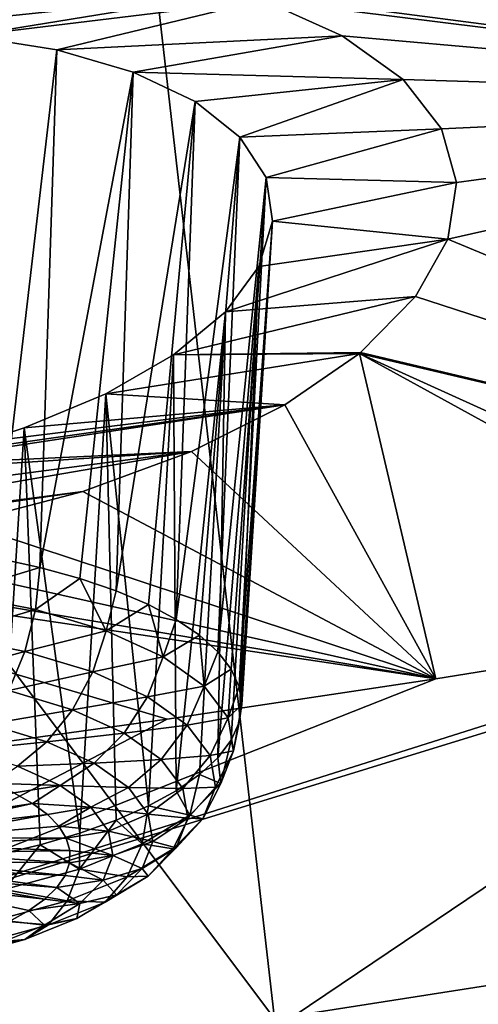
# Model space of a CAD drawing. Header units: metres. Extents: x -90 to 304, y -90 to 74.
# Tile 323 of 570: x 256.94 to 258.28, y 3.08 to 5.96. Entities that reach past the tile are written whole.
import ezdxf

# ---------------------------------------------------------------- set-up
doc = ezdxf.new("R2010")
doc.units = ezdxf.units.M
doc.layers.add('solid_21662050_350', color=7, linetype='CONTINUOUS')

msp = doc.modelspace()

# ---------------------------------------------------------------- linework, layer by layer
at = {"layer": 'solid_21662050_350'}
for points in [[(259.744659, 8.252371, 216.006927), (257.144318, 7.773628, 217.338348), (260.982086, 3.552357, 222.687363)], [(257.144318, 7.773628, 217.338348), (254.443253, 7.363879, 218.478119), (257.687225, 3.037, 224.12056)], [(257.144318, 7.773628, 217.338348), (257.687225, 3.037, 224.12056), (260.982086, 3.552357, 222.687363)], [(254.443253, 7.363879, 218.478119), (254.282822, 2.61114, 225.305161), (257.687225, 3.037, 224.12056)], [(257.579529, 6.037072, 154.755981), (259.457458, 6.968148, 153.292496), (260.00119, 5.721334, 156.009125)], [(257.087769, 6.137646, 154.430511), (255.051102, 5.898379, 154.491577), (256.757568, 6.161837, 154.303894)], [(257.087769, 6.137646, 154.430511), (254.774368, 5.780138, 154.686859), (255.051102, 5.898379, 154.491577)], [(257.38031, 6.088712, 154.601135), (254.774368, 5.780138, 154.686859), (257.087769, 6.137646, 154.430511)], [(255.914764, 5.882438, 154.706741), (254.774368, 5.780138, 154.686859), (257.38031, 6.088712, 154.601135)], [(255.914764, 5.882438, 154.706741), (257.38031, 6.088712, 154.601135), (256.21286, 5.916271, 154.69986)], [(256.21286, 5.916271, 154.69986), (257.38031, 6.088712, 154.601135), (256.508942, 5.925242, 154.746124)], [(256.508942, 5.925242, 154.746124), (257.38031, 6.088712, 154.601135), (257.579529, 6.037072, 154.755981)], [(256.508942, 5.925242, 154.746124), (257.579529, 6.037072, 154.755981), (256.792084, 5.908783, 154.843994)], [(256.792084, 5.908783, 154.843994), (257.579529, 6.037072, 154.755981), (257.652954, 6.01271, 154.824219)], [(256.792084, 5.908783, 154.843994), (257.652954, 6.01271, 154.824219), (257.051453, 5.867152, 154.990067)], [(257.051453, 5.867152, 154.990067), (257.652954, 6.01271, 154.824219), (257.885529, 5.908557, 155.096878)], [(257.652954, 6.01271, 154.824219), (257.579529, 6.037072, 154.755981), (260.00119, 5.721334, 156.009125)], [(257.885529, 5.908557, 155.096878), (257.652954, 6.01271, 154.824219), (260.00119, 5.721334, 156.009125)], [(256.792084, 5.908783, 154.843994), (257.051453, 5.867152, 154.990067), (256.876221, 4.382583, 154.441345)], [(257.274536, 5.802401, 155.176758), (257.051453, 5.867152, 154.990067), (257.885529, 5.908557, 155.096878)], [(257.274536, 5.802401, 155.176758), (257.885529, 5.908557, 155.096878), (258.063019, 5.780924, 155.405396)], [(258.063019, 5.780924, 155.405396), (257.885529, 5.908557, 155.096878), (260.00119, 5.721334, 156.009125)], [(257.051453, 5.867152, 154.990067), (257.001892, 4.355036, 154.518188), (256.876221, 4.382583, 154.441345)], [(257.274536, 5.802401, 155.176758), (257.001892, 4.355036, 154.518188), (257.051453, 5.867152, 154.990067)], [(257.274536, 5.802401, 155.176758), (257.118378, 4.322984, 154.606888), (257.001892, 4.355036, 154.518188)], [(257.274536, 5.802401, 155.176758), (257.224365, 4.286778, 154.706482), (257.118378, 4.322984, 154.606888)], [(257.274536, 5.802401, 155.176758), (257.455139, 5.716536, 155.398041), (257.224365, 4.286778, 154.706482)], [(257.274536, 5.802401, 155.176758), (258.063019, 5.780924, 155.405396), (257.455139, 5.716536, 155.398041)], [(257.455139, 5.716536, 155.398041), (258.063019, 5.780924, 155.405396), (257.586243, 5.612712, 155.645462)], [(257.586243, 5.612712, 155.645462), (258.063019, 5.780924, 155.405396), (258.175018, 5.636968, 155.732208)], [(258.175018, 5.636968, 155.732208), (258.063019, 5.780924, 155.405396), (260.00119, 5.721334, 156.009125)], [(257.455139, 5.716536, 155.398041), (257.318665, 4.246816, 154.815887), (257.224365, 4.286778, 154.706482)], [(257.455139, 5.716536, 155.398041), (257.400299, 4.203535, 154.933899), (257.318665, 4.246816, 154.815887)], [(257.455139, 5.716536, 155.398041), (257.586243, 5.612712, 155.645462), (257.400299, 4.203535, 154.933899)], [(258.21933, 5.479635, 156.070709), (258.175018, 5.636968, 155.732208), (260.00119, 5.721334, 156.009125)], [(258.194214, 5.314373, 156.409393), (260.00119, 5.721334, 156.009125), (260.393219, 4.402154, 158.838959)], [(258.194214, 5.314373, 156.409393), (258.21933, 5.479635, 156.070709), (260.00119, 5.721334, 156.009125)], [(257.586243, 5.612712, 155.645462), (257.468353, 4.157409, 155.059204), (257.400299, 4.203535, 154.933899)], [(257.586243, 5.612712, 155.645462), (257.522064, 4.108943, 155.19046), (257.468353, 4.157409, 155.059204)], [(257.586243, 5.612712, 155.645462), (257.66275, 5.494728, 155.909805), (257.522064, 4.108943, 155.19046)], [(257.586243, 5.612712, 155.645462), (258.175018, 5.636968, 155.732208), (257.66275, 5.494728, 155.909805)], [(257.66275, 5.494728, 155.909805), (258.175018, 5.636968, 155.732208), (258.21933, 5.479635, 156.070709)], [(257.66275, 5.494728, 155.909805), (257.560852, 4.058669, 155.326218), (257.522064, 4.108943, 155.19046)], [(257.66275, 5.494728, 155.909805), (257.58432, 4.007137, 155.464981), (257.560852, 4.058669, 155.326218)], [(257.66275, 5.494728, 155.909805), (257.681488, 5.367017, 156.181122), (257.58432, 4.007137, 155.464981)], [(257.66275, 5.494728, 155.909805), (258.21933, 5.479635, 156.070709), (257.681488, 5.367017, 156.181122)], [(257.681488, 5.367017, 156.181122), (258.21933, 5.479635, 156.070709), (258.194214, 5.314373, 156.409393)], [(257.681488, 5.367017, 156.181122), (257.592163, 3.954912, 155.60524), (257.58432, 4.007137, 155.464981)], [(257.681488, 5.367017, 156.181122), (257.58432, 3.902566, 155.745453), (257.592163, 3.954912, 155.60524)], [(257.681488, 5.367017, 156.181122), (257.641388, 5.23452, 156.449051), (257.58432, 3.902566, 155.745453)], [(257.681488, 5.367017, 156.181122), (258.194214, 5.314373, 156.409393), (257.641388, 5.23452, 156.449051)], [(257.543701, 5.102551, 156.703094), (258.194214, 5.314373, 156.409393), (258.099579, 5.146615, 156.737366)], [(257.641388, 5.23452, 156.449051), (258.194214, 5.314373, 156.409393), (257.543701, 5.102551, 156.703094)], [(258.099579, 5.146615, 156.737366), (258.194214, 5.314373, 156.409393), (260.393219, 4.402154, 158.838959)], [(257.641388, 5.23452, 156.449051), (257.522095, 3.799801, 156.019623), (257.560883, 3.850673, 155.884094)], [(257.641388, 5.23452, 156.449051), (257.543701, 5.102551, 156.703094), (257.522095, 3.799801, 156.019623)], [(257.641388, 5.23452, 156.449051), (257.560883, 3.850673, 155.884094), (257.58432, 3.902566, 155.745453)], [(257.392578, 4.976836, 156.932587), (258.099579, 5.146615, 156.737366), (257.939148, 4.983578, 157.04097)], [(257.543701, 5.102551, 156.703094), (258.099579, 5.146615, 156.737366), (257.392578, 4.976836, 156.932587)], [(257.939148, 4.983578, 157.04097), (258.099579, 5.146615, 156.737366), (260.393219, 4.402154, 158.838959)], [(257.543701, 5.102551, 156.703094), (257.392578, 4.976836, 156.932587), (257.40036, 3.703333, 156.275513)], [(257.543701, 5.102551, 156.703094), (257.40036, 3.703333, 156.275513), (257.468384, 3.750508, 156.150574)], [(257.543701, 5.102551, 156.703094), (257.468384, 3.750508, 156.150574), (257.522095, 3.799801, 156.019623)], [(257.194244, 4.86236, 157.12886), (257.935791, 4.980796, 157.046005), (257.718018, 4.83063, 157.310715)], [(257.392578, 4.976836, 156.932587), (257.935791, 4.980796, 157.046005), (257.194244, 4.86236, 157.12886)], [(257.392578, 4.976836, 156.932587), (257.194244, 4.86236, 157.12886), (257.318756, 3.658794, 156.393051)], [(257.392578, 4.976836, 156.932587), (257.318756, 3.658794, 156.393051), (257.40036, 3.703333, 156.275513)], [(257.392578, 4.976836, 156.932587), (257.939148, 4.983578, 157.04097), (257.935791, 4.980796, 157.046005)], [(257.718018, 4.83063, 157.310715), (257.935791, 4.980796, 157.046005), (258.158691, 4.030356, 159.082413)], [(257.935791, 4.980796, 157.046005), (257.939148, 4.983578, 157.04097), (260.393219, 4.402154, 158.838959)], [(257.935791, 4.980796, 157.046005), (260.393219, 4.402154, 158.838959), (259.539215, 4.253667, 158.93692)], [(257.935791, 4.980796, 157.046005), (259.539215, 4.253667, 158.93692), (259.325226, 4.217723, 158.960495)], [(257.935791, 4.980796, 157.046005), (259.325226, 4.217723, 158.960495), (258.158691, 4.030356, 159.082413)], [(257.194244, 4.86236, 157.12886), (257.718018, 4.83063, 157.310715), (256.95575, 4.763296, 157.28508)], [(257.194244, 4.86236, 157.12886), (256.95575, 4.763296, 157.28508), (257.118469, 3.579539, 156.600922)], [(257.194244, 4.86236, 157.12886), (257.118469, 3.579539, 156.600922), (257.224426, 3.617378, 156.501923)], [(257.194244, 4.86236, 157.12886), (257.224426, 3.617378, 156.501923), (257.318756, 3.658794, 156.393051)], [(256.542328, 4.651937, 157.431564), (257.718018, 4.83063, 157.310715), (257.445068, 4.693951, 157.53627)], [(256.68573, 4.683485, 157.395294), (257.718018, 4.83063, 157.310715), (256.542328, 4.651937, 157.431564)], [(256.824036, 4.720748, 157.346283), (257.718018, 4.83063, 157.310715), (256.68573, 4.683485, 157.395294)], [(256.95575, 4.763296, 157.28508), (257.718018, 4.83063, 157.310715), (256.824036, 4.720748, 157.346283)], [(257.445068, 4.693951, 157.53627), (257.718018, 4.83063, 157.310715), (258.158691, 4.030356, 159.082413)], [(256.95575, 4.763296, 157.28508), (256.824036, 4.720748, 157.346283), (256.876312, 3.516208, 156.765091)], [(256.95575, 4.763296, 157.28508), (256.876312, 3.516208, 156.765091), (257.002014, 3.545692, 156.688965)], [(256.95575, 4.763296, 157.28508), (257.002014, 3.545692, 156.688965), (257.118469, 3.579539, 156.600922)], [(255.30481, 4.414885, 157.682999), (257.445068, 4.693951, 157.53627), (255.656509, 4.386434, 157.811249)], [(256.395325, 4.626401, 157.454742), (257.445068, 4.693951, 157.53627), (255.30481, 4.414885, 157.682999)], [(255.656509, 4.386434, 157.811249), (257.445068, 4.693951, 157.53627), (257.127014, 4.577163, 157.711975)], [(256.542328, 4.651937, 157.431564), (257.445068, 4.693951, 157.53627), (256.395325, 4.626401, 157.454742)], [(257.127014, 4.577163, 157.711975), (257.445068, 4.693951, 157.53627), (258.158691, 4.030356, 159.082413)], [(255.656509, 4.386434, 157.811249), (257.127014, 4.577163, 157.711975), (255.786118, 4.38366, 157.84259)], [(255.786118, 4.38366, 157.84259), (257.127014, 4.577163, 157.711975), (256.776947, 4.485456, 157.830124)], [(256.776947, 4.485456, 157.830124), (257.127014, 4.577163, 157.711975), (258.158691, 4.030356, 159.082413)], [(256.407257, 4.421914, 157.886993), (256.776947, 4.485456, 157.830124), (258.158691, 4.030356, 159.082413)], [(256.030853, 4.388697, 157.88063), (256.407257, 4.421914, 157.886993), (258.158691, 4.030356, 159.082413)], [(255.786118, 4.38366, 157.84259), (256.030853, 4.388697, 157.88063), (258.158691, 4.030356, 159.082413)], [(255.786118, 4.38366, 157.84259), (258.158691, 4.030356, 159.082413), (257.373535, 3.912254, 159.158386)], [(255.786118, 4.38366, 157.84259), (257.373535, 3.912254, 159.158386), (255.912979, 3.709062, 159.28743)], [(256.750671, 4.279508, 154.361938), (256.876221, 4.382583, 154.441345), (257.001892, 4.355036, 154.518188)], [(256.750671, 4.279508, 154.361938), (257.001892, 4.355036, 154.518188), (256.988739, 4.232594, 154.493362)], [(256.988739, 4.232594, 154.493362), (257.001892, 4.355036, 154.518188), (257.118378, 4.322984, 154.606888)], [(257.195038, 4.170146, 154.665695), (256.988739, 4.232594, 154.493362), (257.118378, 4.322984, 154.606888)], [(257.195038, 4.170146, 154.665695), (257.118378, 4.322984, 154.606888), (257.224365, 4.286778, 154.706482)], [(257.195038, 4.170146, 154.665695), (257.224365, 4.286778, 154.706482), (257.318665, 4.246816, 154.815887)], [(256.728821, 4.155328, 154.368393), (256.750671, 4.279508, 154.361938), (256.988739, 4.232594, 154.493362)], [(255.857269, 3.121908, 160.523758), (259.325226, 4.217723, 158.960495), (259.539215, 4.253667, 158.93692)], [(257.192047, 2.673751, 161.76857), (255.857269, 3.121908, 160.523758), (259.539215, 4.253667, 158.93692)], [(256.728821, 4.155328, 154.368393), (256.988739, 4.232594, 154.493362), (256.957672, 4.110228, 154.49472)], [(256.957672, 4.110228, 154.49472), (256.988739, 4.232594, 154.493362), (257.195038, 4.170146, 154.665695)], [(257.192047, 2.673751, 161.76857), (259.539215, 4.253667, 158.93692), (260.976776, 3.723341, 160.413406)], [(257.361572, 4.094564, 154.87233), (257.195038, 4.170146, 154.665695), (257.318665, 4.246816, 154.815887)], [(257.361572, 4.094564, 154.87233), (257.318665, 4.246816, 154.815887), (257.400299, 4.203535, 154.933899)], [(255.857269, 3.121908, 160.523758), (258.158691, 4.030356, 159.082413), (259.325226, 4.217723, 158.960495)], [(257.361572, 4.094564, 154.87233), (257.400299, 4.203535, 154.933899), (257.468353, 4.157409, 155.059204)], [(256.728821, 4.155328, 154.368393), (256.957672, 4.110228, 154.49472), (256.695618, 4.038735, 154.403641)], [(257.156006, 4.050195, 154.6604), (256.957672, 4.110228, 154.49472), (257.195038, 4.170146, 154.665695)], [(257.156006, 4.050195, 154.6604), (257.195038, 4.170146, 154.665695), (257.361572, 4.094564, 154.87233)], [(257.482025, 4.008751, 155.105316), (257.361572, 4.094564, 154.87233), (257.468353, 4.157409, 155.059204)], [(257.482025, 4.008751, 155.105316), (257.468353, 4.157409, 155.059204), (257.522064, 4.108943, 155.19046)], [(256.695618, 4.038735, 154.403641), (256.957672, 4.110228, 154.49472), (256.910736, 3.996343, 154.5224)], [(257.156006, 4.050195, 154.6604), (256.910736, 3.996343, 154.5224), (256.957672, 4.110228, 154.49472)], [(257.156006, 4.050195, 154.6604), (257.361572, 4.094564, 154.87233), (257.316132, 3.977535, 154.859055)], [(257.316132, 3.977535, 154.859055), (257.361572, 4.094564, 154.87233), (257.482025, 4.008751, 155.105316)], [(257.482025, 4.008751, 155.105316), (257.522064, 4.108943, 155.19046), (257.560852, 4.058669, 155.326218)], [(257.551727, 3.916007, 155.355713), (257.482025, 4.008751, 155.105316), (257.560852, 4.058669, 155.326218)], [(257.551727, 3.916007, 155.355713), (257.560852, 4.058669, 155.326218), (257.58432, 4.007137, 155.464981)], [(255.857269, 3.121908, 160.523758), (257.373535, 3.912254, 159.158386), (258.158691, 4.030356, 159.082413)], [(257.156006, 4.050195, 154.6604), (257.097137, 3.939913, 154.678131), (256.910736, 3.996343, 154.5224)], [(257.156006, 4.050195, 154.6604), (257.316132, 3.977535, 154.859055), (257.097137, 3.939913, 154.678131)], [(257.316132, 3.977535, 154.859055), (257.482025, 4.008751, 155.105316), (257.431915, 3.89504, 155.083038)], [(257.431915, 3.89504, 155.083038), (257.482025, 4.008751, 155.105316), (257.551727, 3.916007, 155.355713)], [(257.551727, 3.916007, 155.355713), (257.58432, 4.007137, 155.464981), (257.592163, 3.954912, 155.60524)], [(257.097137, 3.939913, 154.678131), (256.850891, 3.898199, 154.574615), (256.910736, 3.996343, 154.5224)], [(257.316132, 3.977535, 154.859055), (257.24765, 3.871613, 154.864853), (257.097137, 3.939913, 154.678131)], [(257.316132, 3.977535, 154.859055), (257.431915, 3.89504, 155.083038), (257.24765, 3.871613, 154.864853)], [(257.567963, 3.819894, 155.613892), (257.551727, 3.916007, 155.355713), (257.592163, 3.954912, 155.60524)], [(257.567963, 3.819894, 155.613892), (257.592163, 3.954912, 155.60524), (257.58432, 3.902566, 155.745453)], [(255.857269, 3.121908, 160.523758), (255.912979, 3.709062, 159.28743), (257.373535, 3.912254, 159.158386)], [(257.097137, 3.939913, 154.678131), (257.022217, 3.846331, 154.717758), (256.850891, 3.898199, 154.574615)], [(257.097137, 3.939913, 154.678131), (257.24765, 3.871613, 154.864853), (257.022217, 3.846331, 154.717758)], [(257.431915, 3.89504, 155.083038), (257.551727, 3.916007, 155.355713), (257.498901, 3.805881, 155.323746)], [(257.498901, 3.805881, 155.323746), (257.551727, 3.916007, 155.355713), (257.567963, 3.819894, 155.613892)], [(257.022217, 3.846331, 154.717758), (256.781982, 3.822054, 154.648026), (256.850891, 3.898199, 154.574615)], [(257.431915, 3.89504, 155.083038), (257.356506, 3.79407, 155.075394), (257.24765, 3.871613, 154.864853)], [(257.431915, 3.89504, 155.083038), (257.498901, 3.805881, 155.323746), (257.356506, 3.79407, 155.075394)], [(257.567963, 3.819894, 155.613892), (257.58432, 3.902566, 155.745453), (257.560883, 3.850673, 155.884094)], [(257.24765, 3.871613, 154.864853), (257.160583, 3.783554, 154.889389), (257.022217, 3.846331, 154.717758)], [(257.24765, 3.871613, 154.864853), (257.356506, 3.79407, 155.075394), (257.160583, 3.783554, 154.889389)], [(257.022217, 3.846331, 154.717758), (256.936035, 3.775417, 154.776733), (256.781982, 3.822054, 154.648026)], [(257.022217, 3.846331, 154.717758), (257.160583, 3.783554, 154.889389), (256.936035, 3.775417, 154.776733)], [(257.530182, 3.724106, 155.869919), (257.560883, 3.850673, 155.884094), (257.522095, 3.799801, 156.019623)], [(257.530182, 3.724106, 155.869919), (257.567963, 3.819894, 155.613892), (257.560883, 3.850673, 155.884094)], [(257.498901, 3.805881, 155.323746), (257.419464, 3.710263, 155.301666), (257.356506, 3.79407, 155.075394)], [(257.498901, 3.805881, 155.323746), (257.514526, 3.713484, 155.57193), (257.419464, 3.710263, 155.301666)], [(257.530182, 3.724106, 155.869919), (257.522095, 3.799801, 156.019623), (257.468384, 3.750508, 156.150574)], [(257.498901, 3.805881, 155.323746), (257.567963, 3.819894, 155.613892), (257.514526, 3.713484, 155.57193)], [(257.514526, 3.713484, 155.57193), (257.567963, 3.819894, 155.613892), (257.530182, 3.724106, 155.869919)], [(256.936035, 3.775417, 154.776733), (257.060425, 3.718971, 154.931061), (256.861481, 3.725106, 154.8694)], [(257.160583, 3.783554, 154.889389), (257.060425, 3.718971, 154.931061), (256.936035, 3.775417, 154.776733)], [(257.160583, 3.783554, 154.889389), (257.26062, 3.71228, 155.082901), (257.060425, 3.718971, 154.931061)], [(257.356506, 3.79407, 155.075394), (257.26062, 3.71228, 155.082901), (257.160583, 3.783554, 154.889389)], [(257.356506, 3.79407, 155.075394), (257.419464, 3.710263, 155.301666), (257.26062, 3.71228, 155.082901)], [(257.439789, 3.632325, 156.113968), (257.468384, 3.750508, 156.150574), (257.40036, 3.703333, 156.275513)], [(257.439789, 3.632325, 156.113968), (257.530182, 3.724106, 155.869919), (257.468384, 3.750508, 156.150574)], [(257.060425, 3.718971, 154.931061), (256.925293, 3.696984, 154.94632), (256.861481, 3.725106, 154.8694)], [(257.060425, 3.718971, 154.931061), (256.979553, 3.666472, 155.029434), (256.925293, 3.696984, 154.94632)], [(257.060425, 3.718971, 154.931061), (257.15036, 3.654884, 155.105057), (256.979553, 3.666472, 155.029434)], [(257.26062, 3.71228, 155.082901), (257.15036, 3.654884, 155.105057), (257.060425, 3.718971, 154.931061)], [(257.26062, 3.71228, 155.082901), (257.318481, 3.635248, 155.290863), (257.15036, 3.654884, 155.105057)], [(258.416779, 2.190886, 163.109772), (257.192047, 2.673751, 161.76857), (260.976776, 3.723341, 160.413406)], [(257.419464, 3.710263, 155.301666), (257.318481, 3.635248, 155.290863), (257.26062, 3.71228, 155.082901)], [(257.419464, 3.710263, 155.301666), (257.434143, 3.623411, 155.534958), (257.318481, 3.635248, 155.290863)], [(257.514526, 3.713484, 155.57193), (257.434143, 3.623411, 155.534958), (257.419464, 3.710263, 155.301666)], [(257.514526, 3.713484, 155.57193), (257.47818, 3.6214, 155.818069), (257.434143, 3.623411, 155.534958)], [(257.47818, 3.6214, 155.818069), (257.530182, 3.724106, 155.869919), (257.439789, 3.632325, 156.113968)], [(257.514526, 3.713484, 155.57193), (257.530182, 3.724106, 155.869919), (257.47818, 3.6214, 155.818069)], [(256.590454, 3.607026, 155.196762), (256.925293, 3.696984, 154.94632), (256.979553, 3.666472, 155.029434)], [(257.439789, 3.632325, 156.113968), (257.40036, 3.703333, 156.275513), (257.318756, 3.658794, 156.393051)], [(256.620911, 3.587036, 155.251099), (256.590454, 3.607026, 155.196762), (256.979553, 3.666472, 155.029434)], [(256.620911, 3.587036, 155.251099), (256.979553, 3.666472, 155.029434), (257.02356, 3.633953, 155.117691)], [(257.15036, 3.654884, 155.105057), (257.02356, 3.633953, 155.117691), (256.979553, 3.666472, 155.029434)], [(257.15036, 3.654884, 155.105057), (257.056763, 3.599837, 155.209976), (257.02356, 3.633953, 155.117691)], [(257.15036, 3.654884, 155.105057), (257.202393, 3.585621, 155.292053), (257.056763, 3.599837, 155.209976)], [(257.318481, 3.635248, 155.290863), (257.202393, 3.585621, 155.292053), (257.15036, 3.654884, 155.105057)], [(257.300262, 3.548078, 156.336655), (257.318756, 3.658794, 156.393051), (257.224426, 3.617378, 156.501923)], [(257.300262, 3.548078, 156.336655), (257.439789, 3.632325, 156.113968), (257.318756, 3.658794, 156.393051)], [(256.643555, 3.565775, 155.308655), (256.620911, 3.587036, 155.251099), (257.02356, 3.633953, 155.117691)], [(256.643555, 3.565775, 155.308655), (257.02356, 3.633953, 155.117691), (257.056763, 3.599837, 155.209976)], [(257.318481, 3.635248, 155.290863), (257.332001, 3.555419, 155.505295), (257.202393, 3.585621, 155.292053)], [(257.391296, 3.533167, 156.052673), (257.439789, 3.632325, 156.113968), (257.300262, 3.548078, 156.336655)], [(257.434143, 3.623411, 155.534958), (257.332001, 3.555419, 155.505295), (257.318481, 3.635248, 155.290863)], [(257.47818, 3.6214, 155.818069), (257.439789, 3.632325, 156.113968), (257.391296, 3.533167, 156.052673)], [(256.643555, 3.565775, 155.308655), (257.056763, 3.599837, 155.209976), (257.078735, 3.564551, 155.30513)], [(257.202393, 3.585621, 155.292053), (257.078735, 3.564551, 155.30513), (257.056763, 3.599837, 155.209976)], [(257.116974, 3.474602, 156.529419), (257.224426, 3.617378, 156.501923), (257.118469, 3.579539, 156.600922)], [(257.116974, 3.474602, 156.529419), (257.300262, 3.548078, 156.336655), (257.224426, 3.617378, 156.501923)], [(257.434143, 3.623411, 155.534958), (257.399994, 3.536854, 155.766312), (257.332001, 3.555419, 155.505295)], [(257.47818, 3.6214, 155.818069), (257.391296, 3.533167, 156.052673), (257.399994, 3.536854, 155.766312)], [(257.47818, 3.6214, 155.818069), (257.399994, 3.536854, 155.766312), (257.434143, 3.623411, 155.534958)], [(257.116974, 3.474602, 156.529419), (257.118469, 3.579539, 156.600922), (257.002014, 3.545692, 156.688965)], [(257.202393, 3.585621, 155.292053), (257.214539, 3.513842, 155.484863), (257.078735, 3.564551, 155.30513)], [(257.332001, 3.555419, 155.505295), (257.214539, 3.513842, 155.484863), (257.202393, 3.585621, 155.292053)], [(256.65799, 3.543603, 155.368454), (256.643555, 3.565775, 155.308655), (257.078735, 3.564551, 155.30513)], [(256.65799, 3.543603, 155.368454), (257.078735, 3.564551, 155.30513), (257.089203, 3.528541, 155.401962)], [(256.663971, 3.520897, 155.429504), (256.65799, 3.543603, 155.368454), (257.089203, 3.528541, 155.401962)], [(256.896942, 3.41472, 156.68486), (257.002014, 3.545692, 156.688965), (256.876312, 3.516208, 156.765091)], [(256.896942, 3.41472, 156.68486), (257.116974, 3.474602, 156.529419), (257.002014, 3.545692, 156.688965)], [(257.214539, 3.513842, 155.484863), (257.089203, 3.528541, 155.401962), (257.078735, 3.564551, 155.30513)], [(257.257141, 3.452177, 156.266754), (257.300262, 3.548078, 156.336655), (257.116974, 3.474602, 156.529419)], [(257.332001, 3.555419, 155.505295), (257.300598, 3.47586, 155.717957), (257.214539, 3.513842, 155.484863)], [(257.391296, 3.533167, 156.052673), (257.300262, 3.548078, 156.336655), (257.257141, 3.452177, 156.266754)], [(257.399994, 3.536854, 155.766312), (257.300598, 3.47586, 155.717957), (257.332001, 3.555419, 155.505295)], [(260.982086, 3.552357, 222.687363), (257.687225, 3.037, 224.12056), (264.268585, -1.075435, 228.043945)], [(256.661407, 3.498048, 155.490723), (256.663971, 3.520897, 155.429504), (257.088043, 3.492258, 155.499252)], [(256.663971, 3.520897, 155.429504), (257.089203, 3.528541, 155.401962), (257.088043, 3.492258, 155.499252)], [(257.214539, 3.513842, 155.484863), (257.088043, 3.492258, 155.499252), (257.089203, 3.528541, 155.401962)], [(257.214539, 3.513842, 155.484863), (257.18631, 3.442307, 155.676071), (257.088043, 3.492258, 155.499252)], [(257.300598, 3.47586, 155.717957), (257.18631, 3.442307, 155.676071), (257.214539, 3.513842, 155.484863)], [(257.391296, 3.533167, 156.052673), (257.257141, 3.452177, 156.266754), (257.318329, 3.453918, 155.986847)], [(257.399994, 3.536854, 155.766312), (257.318329, 3.453918, 155.986847), (257.300598, 3.47586, 155.717957)], [(257.391296, 3.533167, 156.052673), (257.318329, 3.453918, 155.986847), (257.399994, 3.536854, 155.766312)], [(256.65033, 3.475439, 155.551102), (256.661407, 3.498048, 155.490723), (257.075287, 3.456159, 155.595779)], [(256.661407, 3.498048, 155.490723), (257.088043, 3.492258, 155.499252), (257.075287, 3.456159, 155.595779)], [(257.18631, 3.442307, 155.676071), (257.075287, 3.456159, 155.595779), (257.088043, 3.492258, 155.499252)], [(256.603546, 3.432512, 155.665146), (256.630951, 3.453474, 155.609558), (257.015656, 3.386323, 155.781693)], [(256.630951, 3.453474, 155.609558), (256.65033, 3.475439, 155.551102), (257.051025, 3.420699, 155.690308)], [(256.630951, 3.453474, 155.609558), (257.051025, 3.420699, 155.690308), (257.015656, 3.386323, 155.781693)], [(256.65033, 3.475439, 155.551102), (257.075287, 3.456159, 155.595779), (257.051025, 3.420699, 155.690308)], [(257.080963, 3.381541, 156.452072), (257.116974, 3.474602, 156.529419), (256.896942, 3.41472, 156.68486)], [(257.18631, 3.442307, 155.676071), (257.051025, 3.420699, 155.690308), (257.075287, 3.456159, 155.595779)], [(257.257141, 3.452177, 156.266754), (257.116974, 3.474602, 156.529419), (257.080963, 3.381541, 156.452072)], [(257.257141, 3.452177, 156.266754), (257.080963, 3.381541, 156.452072), (257.19223, 3.377788, 156.188065)], [(257.300598, 3.47586, 155.717957), (257.225525, 3.399629, 155.920654), (257.18631, 3.442307, 155.676071)], [(257.318329, 3.453918, 155.986847), (257.19223, 3.377788, 156.188065), (257.225525, 3.399629, 155.920654)], [(257.257141, 3.452177, 156.266754), (257.19223, 3.377788, 156.188065), (257.318329, 3.453918, 155.986847)], [(257.318329, 3.453918, 155.986847), (257.225525, 3.399629, 155.920654), (257.300598, 3.47586, 155.717957)], [(256.603546, 3.432512, 155.665146), (257.015656, 3.386323, 155.781693), (256.969543, 3.353463, 155.868744)], [(256.603546, 3.432512, 155.665146), (256.969543, 3.353463, 155.868744), (256.91333, 3.322532, 155.950378)], [(257.18631, 3.442307, 155.676071), (257.118805, 3.373763, 155.858322), (257.051025, 3.420699, 155.690308)], [(257.225525, 3.399629, 155.920654), (257.118805, 3.373763, 155.858322), (257.18631, 3.442307, 155.676071)], [(257.080963, 3.381541, 156.452072), (256.896942, 3.41472, 156.68486), (256.869446, 3.323975, 156.601501)], [(257.118805, 3.373763, 155.858322), (257.015656, 3.386323, 155.781693), (257.051025, 3.420699, 155.690308)], [(257.225525, 3.399629, 155.920654), (257.109619, 3.329655, 156.105606), (257.118805, 3.373763, 155.858322)], [(257.19223, 3.377788, 156.188065), (257.109619, 3.329655, 156.105606), (257.225525, 3.399629, 155.920654)], [(257.080963, 3.381541, 156.452072), (256.869446, 3.323975, 156.601501), (257.026611, 3.311393, 156.362259)], [(257.118805, 3.373763, 155.858322), (256.969543, 3.353463, 155.868744), (257.015656, 3.386323, 155.781693)], [(257.118805, 3.373763, 155.858322), (257.014618, 3.310845, 156.024643), (256.969543, 3.353463, 155.868744)], [(257.109619, 3.329655, 156.105606), (257.014618, 3.310845, 156.024643), (257.118805, 3.373763, 155.858322)], [(257.080963, 3.381541, 156.452072), (257.026611, 3.311393, 156.362259), (257.19223, 3.377788, 156.188065)], [(257.19223, 3.377788, 156.188065), (257.026611, 3.311393, 156.362259), (257.109619, 3.329655, 156.105606)], [(257.014618, 3.310845, 156.024643), (256.91333, 3.322532, 155.950378), (256.969543, 3.353463, 155.868744)], [(256.869446, 3.323975, 156.601501), (256.827789, 3.257281, 156.502731), (257.026611, 3.311393, 156.362259)], [(257.026611, 3.311393, 156.362259), (256.827789, 3.257281, 156.502731), (256.957397, 3.268627, 156.265717)], [(257.014618, 3.310845, 156.024643), (256.877716, 3.255972, 156.168594), (256.91333, 3.322532, 155.950378)], [(256.957397, 3.268627, 156.265717), (256.877716, 3.255972, 156.168594), (257.014618, 3.310845, 156.024643)], [(257.109619, 3.329655, 156.105606), (256.957397, 3.268627, 156.265717), (257.014618, 3.310845, 156.024643)], [(257.026611, 3.311393, 156.362259), (256.957397, 3.268627, 156.265717), (257.109619, 3.329655, 156.105606)], [(256.957397, 3.268627, 156.265717), (256.774658, 3.218891, 156.394821), (256.877716, 3.255972, 156.168594)], [(256.827789, 3.257281, 156.502731), (256.774658, 3.218891, 156.394821), (256.957397, 3.268627, 156.265717)], [(254.278549, 1.418198, 163.983429), (255.857269, 3.121908, 160.523758), (257.192047, 2.673751, 161.76857)]]:
    msp.add_3dface(points, dxfattribs=at)

doc.saveas('drawing.dxf')
